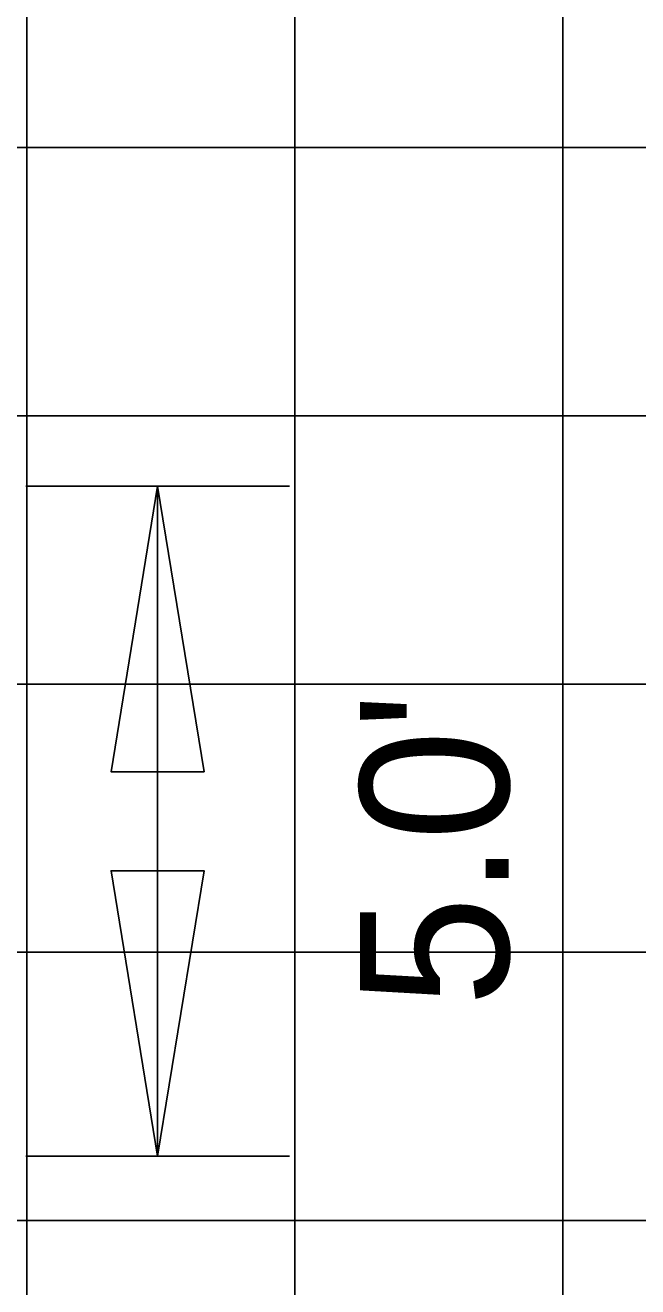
# Model space of a CAD drawing. Extents: x 1797809 to 2198143, y 249608 to 1237864.
# Drawn here: x 2196132.69 to 2196137.27, y 1237190.61 to 1237200.02 of the extents above; entities that cross this region are included whole.
import ezdxf

# ---------------------------------------------------------------- set-up
doc = ezdxf.new("R2010")
doc.units = 0
for name, color, linetype in [('GSDIMS', 7, 'Continuous'), ('GSSHT', 7, 'Continuous'), ('Level 55', 7, 'Continuous')]:
    doc.layers.add(name, color=color, linetype=linetype)

msp = doc.modelspace()

# ---------------------------------------------------------------- linework, layer by layer
at = {"layer": 'GSDIMS'}
for p, q in [((2196132.6988, 1237196.5812), (2196134.6669, 1237196.5812)), ((2196133.6829, 1237196.5812), (2196133.6829, 1237191.5862)), ((2196132.6988, 1237191.5862), (2196134.6669, 1237191.5862))]:
    msp.add_line(p, q, dxfattribs=at)
for points in [[(2196133.6829, 1237196.5812), (2196133.3357, 1237194.4528), (2196134.0301, 1237194.4528)], [(2196133.6829, 1237191.5862), (2196133.3357, 1237193.7146), (2196134.0301, 1237193.7146)]]:
    msp.add_lwpolyline(points, close=True, dxfattribs=at)
at = {"layer": 'GSSHT'}
for p, q in [((2196132.7065, 1237163.1062), (2196132.7065, 1237223.1062)), ((2196134.7065, 1237163.1062), (2196134.7065, 1237223.1062)), ((2196136.7065, 1237163.1062), (2196136.7065, 1237223.1062)), ((2196074.7065, 1237199.1062), (2196204.7065, 1237199.1062)), ((2196074.7065, 1237197.1062), (2196204.7065, 1237197.1062)), ((2196074.7065, 1237195.1062), (2196204.7065, 1237195.1062)), ((2196074.7065, 1237193.1062), (2196204.7065, 1237193.1062)), ((2196074.7065, 1237191.1062), (2196204.7065, 1237191.1062))]:
    msp.add_line(p, q, dxfattribs=at)

# ---------------------------------------------------------------- texts
at = {"layer": 'Level 55'}
msp.add_text("5.0'", height=1.11046, rotation=90, dxfattribs=at).set_placement((2196136.303, 1237192.6994))

doc.saveas('drawing.dxf')
